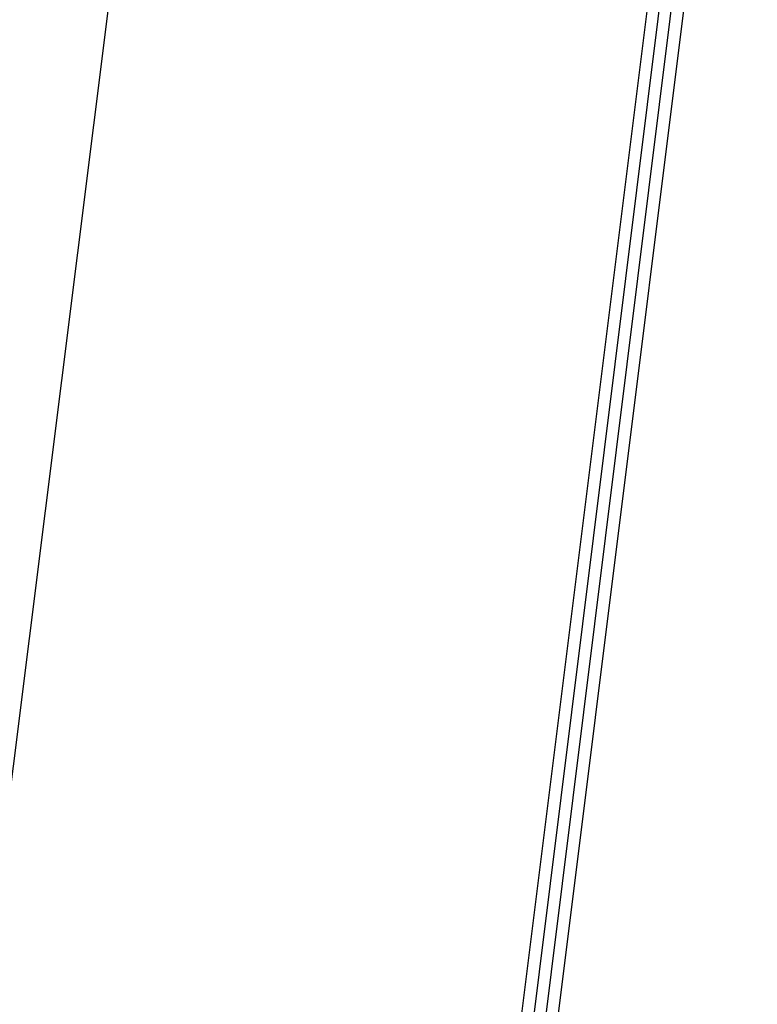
# Model space of a CAD drawing. Header units: feet. Extents: x -79 to 198, y -22 to 181.
# Tile 833 of 982: x 137.54 to 138.373, y 104.898 to 106.01. Entities that reach past the tile are written whole.
import ezdxf

# ---------------------------------------------------------------- set-up
doc = ezdxf.new("R2010")
doc.units = ezdxf.units.FT
doc.layers.add('A-LINEA', color=7, linetype='CONTINUOUS')

msp = doc.modelspace()

# ---------------------------------------------------------------- linework, layer by layer
at = {"layer": 'A-LINEA'}
msp.add_line((137.32, 103.4711), (137.72, 106.6578), dxfattribs=at)
msp.add_line((137.32, 103.4711), (137.72, 106.6578), dxfattribs=at)
for points in [[(137.92, 103.2711), (138.3467, 106.6978), (138.3333, 106.6978), (137.9067, 103.2844), (137.9067, 103.2711), (137.92, 103.2711)], [(137.92, 103.2711), (138.3467, 106.6978), (138.3333, 106.6978), (137.9067, 103.2844), (137.9067, 103.2711), (137.92, 103.2711)], [(137.9467, 103.2711), (138.3733, 106.6844), (138.3733, 106.6978), (138.36, 106.6978), (137.9333, 103.2711), (137.9467, 103.2711)], [(137.9467, 103.2711), (138.3733, 106.6844), (138.3733, 106.6978), (138.36, 106.6978), (137.9333, 103.2711), (137.9467, 103.2711)]]:
    msp.add_lwpolyline(points, dxfattribs=at)

doc.saveas('drawing.dxf')
